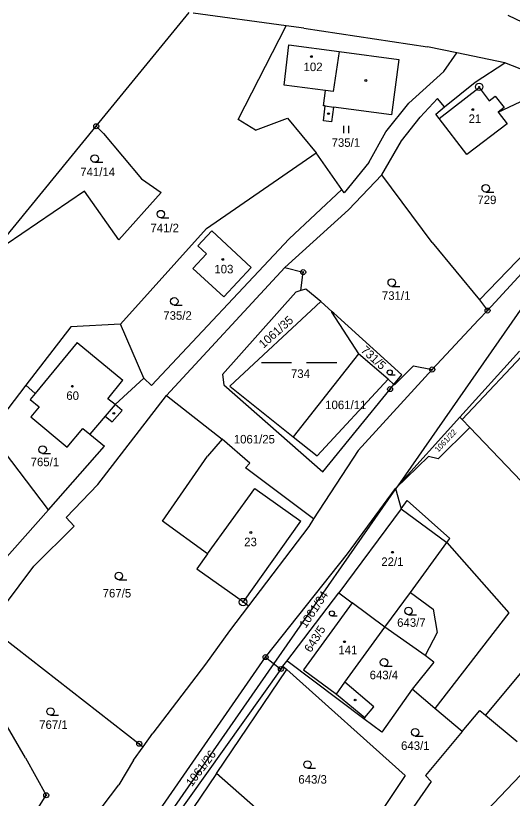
# Model space of a CAD drawing. Extents: x -547623 to -538651, y -1096714 to -1086522.
# Drawn here: x -542519.5 to -542420.4, y -1092972.4 to -1092816.1 of the extents above; entities that cross this region are included whole.
import ezdxf

# ---------------------------------------------------------------- set-up
doc = ezdxf.new("R2010")
doc.units = 0
for name, color, linetype in [('Vrstva 1', 7, 'Continuous'), ('Vrstva 25', 7, 'Continuous'), ('Vrstva 33', 7, 'Continuous'), ('Vrstva 52', 7, 'Continuous'), ('Vrstva 83', 7, 'Continuous'), ('Vrstva 86', 7, 'Continuous'), ('Vrstva 90', 7, 'Continuous'), ('Vrstva 92', 7, 'Continuous')]:
    doc.layers.add(name, color=color, linetype=linetype)

msp = doc.modelspace()

# ---------------------------------------------------------------- linework, layer by layer
at = {"layer": 'Vrstva 1'}
for points in [[(-542503.43, -1092838.22), (-542484.9, -1092815.51)], [(-542465.5, -1092818.17), (-542484.06, -1092815.62)], [(-542421.3, -1092816.07), (-542418.37, -1092817.45)], [(-542475.08, -1092836.84), (-542465.5, -1092818.17)], [(-542461.97, -1092818.65), (-542465.5, -1092818.17)], [(-542461.97, -1092818.65), (-542437.32, -1092822.33)], [(-542465.93, -1092829.99), (-542464.96, -1092821.97)], [(-542464.96, -1092821.97), (-542454.95, -1092823.3)], [(-542454.95, -1092823.3), (-542443.06, -1092824.91)], [(-542431.49, -1092823.55), (-542437.32, -1092822.33)], [(-542434.08, -1092827.26), (-542431.49, -1092823.55)], [(-542421.87, -1092825.56), (-542431.49, -1092823.55)], [(-542443.06, -1092824.91), (-542444.52, -1092835.91)], [(-542427.83, -1092829.41), (-542421.87, -1092825.56)], [(-542413.05, -1092829), (-542421.87, -1092825.56)], [(-542441.08, -1092833.63), (-542434.08, -1092827.26)], [(-542457.65, -1092831.09), (-542465.93, -1092829.99)], [(-542433.91, -1092834.36), (-542427.83, -1092829.41)], [(-542458.05, -1092834.12), (-542457.65, -1092831.09)], [(-542435.3, -1092832.65), (-542438.8, -1092836.41)], [(-542433.91, -1092834.36), (-542435.3, -1092832.65)], [(-542423.24, -1092835.41), (-542416.56, -1092832.3)], [(-542458.1, -1092837.13), (-542457.71, -1092834.16)], [(-542457.71, -1092834.16), (-542458.05, -1092834.12)], [(-542456.08, -1092834.38), (-542456.47, -1092837.34)], [(-542444.52, -1092835.91), (-542456.08, -1092834.38)], [(-542445.66, -1092839.35), (-542441.08, -1092833.63)], [(-542435.67, -1092835.8), (-542433.91, -1092834.36)], [(-542435.02, -1092836.64), (-542435.67, -1092835.8)], [(-542423.24, -1092835.41), (-542421.44, -1092837.75)], [(-542471.63, -1092839.02), (-542475.08, -1092836.84)], [(-542471.63, -1092839.02), (-542465.23, -1092836.62)], [(-542465.23, -1092836.62), (-542459.52, -1092843.54)], [(-542456.47, -1092837.34), (-542458.1, -1092837.13)], [(-542442.53, -1092841.14), (-542438.8, -1092836.41)], [(-542429.48, -1092843.86), (-542435.02, -1092836.64)], [(-542421.44, -1092837.75), (-542429.48, -1092843.86)], [(-542522.05, -1092861.04), (-542503.43, -1092838.22)], [(-542503.43, -1092838.22), (-542501.98, -1092839.65)], [(-542449.01, -1092845.45), (-542445.66, -1092839.35)], [(-542501.98, -1092839.65), (-542494.41, -1092848.72)], [(-542446.42, -1092847.94), (-542442.53, -1092841.14)], [(-542481.4, -1092858.62), (-542459.52, -1092843.54)], [(-542454.4, -1092850.87), (-542459.52, -1092843.54)], [(-542449.01, -1092845.45), (-542453.94, -1092851.53)], [(-542397.27, -1092844.47), (-542425.35, -1092875)], [(-542494.41, -1092848.72), (-542490.46, -1092851.41)], [(-542446.42, -1092847.94), (-542453.06, -1092854.87)], [(-542436.38, -1092861.45), (-542446.42, -1092847.94)], [(-542505.75, -1092851.15), (-542521.41, -1092861.8)], [(-542498.94, -1092860.88), (-542505.75, -1092851.15)], [(-542490.46, -1092851.41), (-542498.94, -1092860.88)], [(-542464.95, -1092860.7), (-542454.4, -1092850.87)], [(-542453.94, -1092851.53), (-542454.4, -1092850.87)], [(-542465.77, -1092866.38), (-542453.06, -1092854.87)], [(-542411.97, -1092857.35), (-542426.94, -1092872.88)], [(-542498.55, -1092877.73), (-542481.4, -1092858.62)], [(-542480.33, -1092859.1), (-542483.12, -1092862.1)], [(-542480.33, -1092859.1), (-542472.49, -1092866.38)], [(-542492.39, -1092889.97), (-542464.95, -1092860.7)], [(-542483.12, -1092862.1), (-542481.43, -1092863.67)], [(-542436.38, -1092861.45), (-542426.94, -1092872.88)], [(-542481.43, -1092863.67), (-542484.16, -1092866.6)], [(-542489.37, -1092891.98), (-542465.77, -1092866.38)], [(-542484.16, -1092866.6), (-542477.93, -1092872.24)], [(-542477.93, -1092872.24), (-542472.49, -1092866.38)], [(-542465.77, -1092866.38), (-542462.13, -1092867.33)], [(-542462.57, -1092871.02), (-542462.13, -1092867.33)], [(-542463.58, -1092871.33), (-542478.21, -1092887.74)], [(-542462.57, -1092871.02), (-542463.58, -1092871.33)], [(-542461.59, -1092870.73), (-542462.57, -1092871.02)], [(-542458.61, -1092873.19), (-542461.59, -1092870.73)], [(-542458.61, -1092873.19), (-542476.77, -1092890.1)], [(-542456.35, -1092875.24), (-542458.61, -1092873.19)], [(-542426.94, -1092872.88), (-542425.35, -1092875)], [(-542456.46, -1092875.31), (-542456.35, -1092875.24)], [(-542456.46, -1092875.31), (-542451.08, -1092883.64)], [(-542456.01, -1092875.55), (-542456.35, -1092875.24)], [(-542425.35, -1092875), (-542427.18, -1092876.88)], [(-542442.46, -1092887.84), (-542456.01, -1092875.55)], [(-542427.18, -1092876.88), (-542436.38, -1092886.77)], [(-542508.52, -1092878.28), (-542517.49, -1092889.92)], [(-542498.55, -1092877.73), (-542508.52, -1092878.28)], [(-542493.95, -1092888.51), (-542498.55, -1092877.73)], [(-542430.85, -1092896.29), (-542418.95, -1092883.13)], [(-542430.44, -1092896.72), (-542416.38, -1092881.85)], [(-542451.08, -1092883.64), (-542464.1, -1092900.21)], [(-542445.19, -1092888.72), (-542451.08, -1092883.64)], [(-542440.12, -1092886.06), (-542443.9, -1092889.84)], [(-542440.12, -1092886.06), (-542436.38, -1092886.77)], [(-542478.21, -1092887.74), (-542477.96, -1092889.84)], [(-542436.38, -1092886.77), (-542451.16, -1092902.93)], [(-542444.01, -1092889.74), (-542442.46, -1092887.84)], [(-542493.95, -1092888.51), (-542499.65, -1092893.75)], [(-542492.39, -1092889.97), (-542493.95, -1092888.51)], [(-542459.37, -1092903.98), (-542445.19, -1092888.72)], [(-542444.01, -1092889.74), (-542445.19, -1092888.72)], [(-542517.49, -1092889.92), (-542524.73, -1092899.32)], [(-542515.58, -1092891.53), (-542517.49, -1092889.92)], [(-542477.96, -1092889.84), (-542458.24, -1092907.23)], [(-542476.77, -1092890.1), (-542464.1, -1092900.21)], [(-542458.24, -1092907.23), (-542444.78, -1092890.69)], [(-542444.78, -1092890.69), (-542444.01, -1092889.74)], [(-542443.9, -1092889.84), (-542444.01, -1092889.74)], [(-542515.58, -1092891.53), (-542516.58, -1092892.74)], [(-542503.13, -1092909.73), (-542489.37, -1092891.98)], [(-542489.37, -1092891.98), (-542478.32, -1092900.68)], [(-542516.58, -1092892.74), (-542514.79, -1092894.21)], [(-542498.27, -1092894.95), (-542499.65, -1092893.75)], [(-542514.79, -1092894.21), (-542516.45, -1092896.2)], [(-542500.24, -1092897.22), (-542498.27, -1092894.95)], [(-542516.45, -1092896.2), (-542509.2, -1092902.3)], [(-542501.61, -1092896.07), (-542504.67, -1092899.7)], [(-542501.61, -1092896.07), (-542500.24, -1092897.22)], [(-542443.71, -1092910.5), (-542430.85, -1092896.29)], [(-542430.44, -1092896.72), (-542430.85, -1092896.29)], [(-542430.44, -1092896.72), (-542428.85, -1092898.38)], [(-542509.2, -1092902.3), (-542506.07, -1092898.56)], [(-542506.07, -1092898.56), (-542504.67, -1092899.7)], [(-542428.85, -1092898.38), (-542435.22, -1092904.61)], [(-542428.85, -1092898.38), (-542405.5, -1092922.79)], [(-542512.94, -1092914.79), (-542524.73, -1092899.32)], [(-542504.67, -1092899.7), (-542501.77, -1092902.06)], [(-542464.1, -1092900.21), (-542459.37, -1092903.98)], [(-542478.32, -1092900.68), (-542481.25, -1092904.05)], [(-542472.8, -1092905.48), (-542478.32, -1092900.68)], [(-542512.94, -1092914.79), (-542501.77, -1092902.06)], [(-542451.16, -1092902.93), (-542460.05, -1092916.61)], [(-542490.2, -1092917.04), (-542481.25, -1092904.05)], [(-542437.14, -1092904.16), (-542443.71, -1092910.5)], [(-542435.22, -1092904.61), (-542437.14, -1092904.16)], [(-542473.62, -1092906.42), (-542472.8, -1092905.48)], [(-542460.05, -1092916.61), (-542473.62, -1092906.42)], [(-542509.44, -1092916.31), (-542503.13, -1092909.73)], [(-542453.31, -1092923.57), (-542443.71, -1092910.5)], [(-542443.71, -1092910.5), (-542442.58, -1092914.56)], [(-542442.58, -1092914.56), (-542441.39, -1092912.95)], [(-542441.39, -1092912.95), (-542432.85, -1092920.51)], [(-542522.27, -1092925.31), (-542512.94, -1092914.79)], [(-542442.58, -1092914.56), (-542454.99, -1092931.38)], [(-542509.44, -1092916.31), (-542507.8, -1092918.07)], [(-542481.2, -1092923.57), (-542490.2, -1092917.04)], [(-542460.05, -1092916.61), (-542461.02, -1092918.1)], [(-542515.88, -1092926.04), (-542507.8, -1092918.07)], [(-542461.02, -1092918.1), (-542473.04, -1092933.94)], [(-542433.44, -1092921.32), (-542432.85, -1092920.51)], [(-542433.44, -1092921.32), (-542421.09, -1092935.36)], [(-542481.2, -1092923.57), (-542483.36, -1092926.57)], [(-542469.63, -1092944.19), (-542453.31, -1092923.57)], [(-542524.94, -1092938.06), (-542515.88, -1092926.04)], [(-542483.36, -1092926.57), (-542474.05, -1092933.14)], [(-542465.38, -1092944.97), (-542454.99, -1092931.38)], [(-542454.99, -1092931.38), (-542452.37, -1092933.32)], [(-542445.81, -1092938.19), (-542440.74, -1092931.27)], [(-542440.74, -1092931.27), (-542436.18, -1092934.62)], [(-542474.05, -1092933.14), (-542473.04, -1092933.94)], [(-542473.04, -1092933.94), (-542476.82, -1092938.93)], [(-542452.37, -1092933.32), (-542462.04, -1092946.72)], [(-542445.81, -1092938.19), (-542452.37, -1092933.32)], [(-542436.18, -1092934.62), (-542435.4, -1092939.27)], [(-542421.09, -1092935.36), (-542435.86, -1092954.41)], [(-542524.94, -1092938.06), (-542494.85, -1092961.47)], [(-542476.82, -1092938.93), (-542481.61, -1092945.6)], [(-542453.8, -1092949.17), (-542445.81, -1092938.19)], [(-542437.82, -1092943.89), (-542445.81, -1092938.19)], [(-542435.4, -1092939.27), (-542437.82, -1092943.89)], [(-542436.07, -1092945.16), (-542437.82, -1092943.89)], [(-542481.61, -1092945.6), (-542492.15, -1092959.34)], [(-542491.96, -1092976.38), (-542469.63, -1092944.19)], [(-542469.63, -1092944.19), (-542466.58, -1092946.56)], [(-542466.16, -1092946.01), (-542465.38, -1092944.97)], [(-542465.15, -1092945.15), (-542465.38, -1092944.97)], [(-542450.06, -1092956.48), (-542465.15, -1092945.15)], [(-542436.07, -1092945.16), (-542440.38, -1092950.58)], [(-542466.58, -1092946.56), (-542496.27, -1092988.27)], [(-542479.43, -1092967.43), (-542465.41, -1092946.68)], [(-542466.58, -1092946.56), (-542466.16, -1092946.01)], [(-542466.16, -1092946.01), (-542465.41, -1092946.68)], [(-542465.41, -1092946.68), (-542441.78, -1092967.83)], [(-542462.04, -1092946.72), (-542455.45, -1092951.61)], [(-542448, -1092954.12), (-542453.8, -1092949.17)], [(-542455.45, -1092951.61), (-542449.83, -1092956.21)], [(-542440.38, -1092950.58), (-542446.46, -1092959.18)], [(-542435.86, -1092954.41), (-542440.38, -1092950.58)], [(-542449.83, -1092956.21), (-542448, -1092954.12)], [(-542430.43, -1092959.01), (-542435.86, -1092954.41)], [(-542430.43, -1092959.01), (-542426.89, -1092954.82)], [(-542426.89, -1092954.82), (-542425.77, -1092955.76)], [(-542517.56, -1092964.3), (-542522.32, -1092956.04)], [(-542449.83, -1092956.21), (-542450.06, -1092956.48)], [(-542446.46, -1092959.18), (-542450.06, -1092956.48)], [(-542425.77, -1092955.76), (-542419.43, -1092961.06)], [(-542494.08, -1092962.07), (-542492.15, -1092959.34)], [(-542430.43, -1092959.01), (-542437.73, -1092967.83)], [(-542495.96, -1092964.73), (-542494.08, -1092962.07)], [(-542494.85, -1092961.47), (-542494.08, -1092962.07)], [(-542517.56, -1092964.3), (-542513.41, -1092971.76)], [(-542463.47, -1093014.64), (-542414.71, -1092963.49)], [(-542495.96, -1092964.73), (-542498.88, -1092969.7)], [(-542479.43, -1092967.43), (-542493.45, -1092988.17)], [(-542455.55, -1092988.45), (-542479.43, -1092967.43)], [(-542436.57, -1092969), (-542466.67, -1093012.42)], [(-542441.78, -1092967.83), (-542455.55, -1092988.45)], [(-542437.73, -1092967.83), (-542436.57, -1092969)], [(-542508.46, -1092982.35), (-542498.88, -1092969.7)], [(-542517.13, -1092977.76), (-542513.41, -1092971.76)]]:
    msp.add_lwpolyline(points, dxfattribs=at)
at = {"layer": 'Vrstva 25'}
for p, q in [((-542454.01, -1092839.6), (-542454.01, -1092838.1)), ((-542453.01, -1092839.6), (-542453.01, -1092838.1)), ((-542503.73, -1092845.41), (-542502.13, -1092845.41)), ((-542425.7, -1092851.35), (-542424.1, -1092851.35)), ((-542490.53, -1092856.5), (-542488.93, -1092856.5)), ((-542444.45, -1092870.17), (-542442.85, -1092870.17)), ((-542487.85, -1092873.91), (-542486.25, -1092873.91)), ((-542470.44, -1092885.37), (-542464.44, -1092885.37)), ((-542461.44, -1092885.37), (-542455.44, -1092885.37)), ((-542444.85, -1092887.85), (-542443.78, -1092887.85)), ((-542514.12, -1092903.51), (-542512.52, -1092903.51)), ((-542498.91, -1092928.73), (-542497.31, -1092928.73)), ((-542456.4, -1092935.96), (-542455.33, -1092935.96)), ((-542441.11, -1092935.71), (-542439.51, -1092935.71)), ((-542446, -1092945.99), (-542444.4, -1092945.99)), ((-542512.55, -1092955.79), (-542510.95, -1092955.79)), ((-542439.79, -1092959.94), (-542438.19, -1092959.94)), ((-542461.27, -1092966.37), (-542459.67, -1092966.37))]:
    msp.add_line(p, q, dxfattribs=at)
for centre, radius in [((-542460.48, -1092824.31), 0.175), ((-542449.63, -1092829.08), 0.175), ((-542428.29, -1092834.88), 0.175), ((-542457.07, -1092835.7), 0.175), ((-542503.73, -1092844.66), 0.75), ((-542425.7, -1092850.6), 0.75), ((-542490.53, -1092855.75), 0.75), ((-542478.18, -1092864.79), 0.175), ((-542444.45, -1092869.42), 0.75), ((-542487.85, -1092873.16), 0.75), ((-542444.85, -1092887.35), 0.503), ((-542508.19, -1092890.11), 0.175), ((-542499.91, -1092895.52), 0.175), ((-542514.12, -1092902.76), 0.75), ((-542472.57, -1092919.3), 0.175), ((-542444.3, -1092923.25), 0.175), ((-542498.91, -1092927.98), 0.75), ((-542441.11, -1092934.96), 0.75), ((-542456.4, -1092935.46), 0.503), ((-542453.89, -1092941.12), 0.175), ((-542446, -1092945.24), 0.75), ((-542451.77, -1092952.75), 0.175), ((-542512.55, -1092955.04), 0.75), ((-542439.79, -1092959.19), 0.75), ((-542461.27, -1092965.62), 0.75)]:
    msp.add_circle(centre, radius, dxfattribs=at)
at = {"layer": 'Vrstva 33'}
for points in [[(-542454.95, -1092823.3), (-542456.12, -1092831.3)], [(-542456.12, -1092831.3), (-542457.65, -1092831.09)], [(-542435.02, -1092836.64), (-542427.01, -1092830.49)], [(-542427.01, -1092830.49), (-542425, -1092833.11)], [(-542425, -1092833.11), (-542423.81, -1092832.2)], [(-542423.81, -1092832.2), (-542422.05, -1092834.5)], [(-542457.71, -1092834.16), (-542456.08, -1092834.38)], [(-542422.05, -1092834.5), (-542423.24, -1092835.41)], [(-542507.21, -1092881.41), (-542515.58, -1092891.53)], [(-542507.21, -1092881.41), (-542498.1, -1092888.9)], [(-542501.13, -1092892.6), (-542498.1, -1092888.9)], [(-542499.65, -1092893.75), (-542501.61, -1092896.07)], [(-542499.65, -1092893.75), (-542501.13, -1092892.6)], [(-542481.2, -1092923.57), (-542471.8, -1092910.5)], [(-542471.8, -1092910.5), (-542462.57, -1092917.07)], [(-542442.58, -1092914.56), (-542433.44, -1092921.32)], [(-542474.05, -1092933.14), (-542462.57, -1092917.07)], [(-542440.74, -1092931.27), (-542433.44, -1092921.32)], [(-542409.55, -1092936.28), (-542425.77, -1092955.76)], [(-542455.45, -1092951.61), (-542453.8, -1092949.17)]]:
    msp.add_lwpolyline(points, dxfattribs=at)
at = {"layer": 'Vrstva 52'}
msp.add_lwpolyline([(-542336, -1092788), (-542366, -1092811), (-542396.14, -1092845.28), (-542406, -1092856.5), (-542443.23, -1092909.97), (-542443.37, -1092910.18), (-542443.68, -1092910.61), (-542467.96, -1092945.49), (-542497.21, -1092987.5), (-542499.95, -1092991.43), (-542500, -1092991.5), (-542503.04, -1092995.46), (-542506.54, -1093000), (-542508.09, -1093000), (-542509.72, -1093000), (-542522, -1093011.5), (-542551.5, -1093060), (-542551.76, -1093060.71), (-542560.43, -1093084.65), (-542562, -1093089), (-542562.06, -1093089.73), (-542564.5, -1093120)], dxfattribs=at)
at = {"layer": 'Vrstva 83'}
for centre, radius in [((-542427.02, -1092830.35), 0.75), ((-542427.02, -1092830.35), 0.1), ((-542503.43, -1092838.22), 0.5), ((-542503.43, -1092838.22), 0.1), ((-542462.13, -1092867.33), 0.5), ((-542462.13, -1092867.33), 0.1), ((-542425.35, -1092875), 0.5), ((-542425.35, -1092875), 0.1), ((-542436.38, -1092886.77), 0.5), ((-542436.38, -1092886.77), 0.1), ((-542444.78, -1092890.69), 0.5), ((-542444.78, -1092890.69), 0.1), ((-542474.13, -1092933.2), 0.75), ((-542474.13, -1092933.2), 0.1), ((-542469.63, -1092944.19), 0.5), ((-542469.63, -1092944.19), 0.1), ((-542466.58, -1092946.56), 0.5), ((-542466.58, -1092946.56), 0.1), ((-542494.85, -1092961.47), 0.5), ((-542494.85, -1092961.47), 0.1), ((-542513.41, -1092971.76), 0.5), ((-542513.41, -1092971.76), 0.1)]:
    msp.add_circle(centre, radius, dxfattribs=at)
at = {"layer": 'Vrstva 90'}
for points in [[(-542465.93, -1092829.99), (-542464.96, -1092821.97)], [(-542464.96, -1092821.97), (-542454.95, -1092823.3)], [(-542454.95, -1092823.3), (-542456.12, -1092831.3)], [(-542457.65, -1092831.09), (-542465.93, -1092829.99)], [(-542456.12, -1092831.3), (-542457.65, -1092831.09)], [(-542435.02, -1092836.64), (-542427.01, -1092830.49)], [(-542427.01, -1092830.49), (-542425, -1092833.11)], [(-542425, -1092833.11), (-542423.81, -1092832.2)], [(-542423.81, -1092832.2), (-542422.05, -1092834.5)], [(-542422.05, -1092834.5), (-542423.24, -1092835.41)], [(-542423.24, -1092835.41), (-542421.44, -1092837.75)], [(-542429.48, -1092843.86), (-542435.02, -1092836.64)], [(-542421.44, -1092837.75), (-542429.48, -1092843.86)], [(-542480.33, -1092859.1), (-542483.12, -1092862.1)], [(-542480.33, -1092859.1), (-542472.49, -1092866.38)], [(-542483.12, -1092862.1), (-542481.43, -1092863.67)], [(-542481.43, -1092863.67), (-542484.16, -1092866.6)], [(-542484.16, -1092866.6), (-542477.93, -1092872.24)], [(-542477.93, -1092872.24), (-542472.49, -1092866.38)], [(-542507.21, -1092881.41), (-542515.58, -1092891.53)], [(-542507.21, -1092881.41), (-542498.1, -1092888.9)], [(-542501.13, -1092892.6), (-542498.1, -1092888.9)], [(-542515.58, -1092891.53), (-542516.58, -1092892.74)], [(-542516.58, -1092892.74), (-542514.79, -1092894.21)], [(-542499.65, -1092893.75), (-542501.61, -1092896.07)], [(-542499.65, -1092893.75), (-542501.13, -1092892.6)], [(-542514.79, -1092894.21), (-542516.45, -1092896.2)], [(-542516.45, -1092896.2), (-542509.2, -1092902.3)], [(-542501.61, -1092896.07), (-542504.67, -1092899.7)], [(-542509.2, -1092902.3), (-542506.07, -1092898.56)], [(-542506.07, -1092898.56), (-542504.67, -1092899.7)], [(-542481.2, -1092923.57), (-542471.8, -1092910.5)], [(-542471.8, -1092910.5), (-542462.57, -1092917.07)], [(-542442.58, -1092914.56), (-542454.99, -1092931.38)], [(-542442.58, -1092914.56), (-542433.44, -1092921.32)], [(-542474.05, -1092933.14), (-542462.57, -1092917.07)], [(-542440.74, -1092931.27), (-542433.44, -1092921.32)], [(-542481.2, -1092923.57), (-542483.36, -1092926.57)], [(-542483.36, -1092926.57), (-542474.05, -1092933.14)], [(-542454.99, -1092931.38), (-542452.37, -1092933.32)], [(-542445.81, -1092938.19), (-542440.74, -1092931.27)], [(-542452.37, -1092933.32), (-542462.04, -1092946.72)], [(-542445.81, -1092938.19), (-542452.37, -1092933.32)], [(-542445.81, -1092938.19), (-542452.37, -1092933.32)], [(-542409.55, -1092936.28), (-542425.77, -1092955.76)], [(-542453.8, -1092949.17), (-542445.81, -1092938.19)], [(-542462.04, -1092946.72), (-542455.45, -1092951.61)], [(-542455.45, -1092951.61), (-542453.8, -1092949.17)], [(-542425.77, -1092955.76), (-542419.43, -1092961.06)]]:
    msp.add_lwpolyline(points, dxfattribs=at)

# ---------------------------------------------------------------- texts
at = {"layer": 'Vrstva 86'}
for s, p in [('735/1', (-542456.46, -1092842.32)), ('741/14', (-542506.61, -1092848.17)), ('729', (-542427.37, -1092853.75)), ('741/2', (-542492.61, -1092859.36)), ('731/1', (-542446.42, -1092872.86)), ('735/2', (-542490.04, -1092876.84)), ('734', (-542464.57, -1092888.46)), ('1061/11', (-542457.74, -1092894.68)), ('1061/25', (-542475.98, -1092901.53)), ('765/1', (-542516.51, -1092906.07)), ('767/5', (-542502.14, -1092932.27)), ('643/7', (-542443.38, -1092938.13)), ('643/4', (-542448.87, -1092948.6)), ('767/1', (-542514.8, -1092958.52)), ('643/1', (-542442.6, -1092962.7)), ('643/3', (-542463.09, -1092969.44))]:
    msp.add_text(s, height=1.7, dxfattribs=at).set_placement(p)
for s, height, rotation, p in [('1061/35', 1.7, 41.8325, (-542470.06, -1092882.64)), ('731/5', 1.7, 317.6264, (-542450.75, -1092883.12)), ('1061/22', 1.14, 47.1611, (-542435.17, -1092903.38)), ('1061/34', 1.7, 56.3099, (-542461.61, -1092938.55)), ('643/5', 1.7, 57.8522, (-542460.6, -1092943.39)), ('1061/26', 1.7, 53.1073, (-542484.33, -1092970.16))]:
    msp.add_text(s, height=height, rotation=rotation, dxfattribs=at).set_placement(p)
at = {"layer": 'Vrstva 92'}
for s, p in [('102', (-542462.05, -1092827.21)), ('21', (-542429.12, -1092837.55)), ('103', (-542479.85, -1092867.58)), ('60', (-542509.39, -1092892.83)), ('23', (-542473.9, -1092922.04)), ('22/1', (-542446.54, -1092925.99)), ('141', (-542455.12, -1092943.61))]:
    msp.add_text(s, height=1.7, dxfattribs=at).set_placement(p)

doc.saveas('drawing.dxf')
